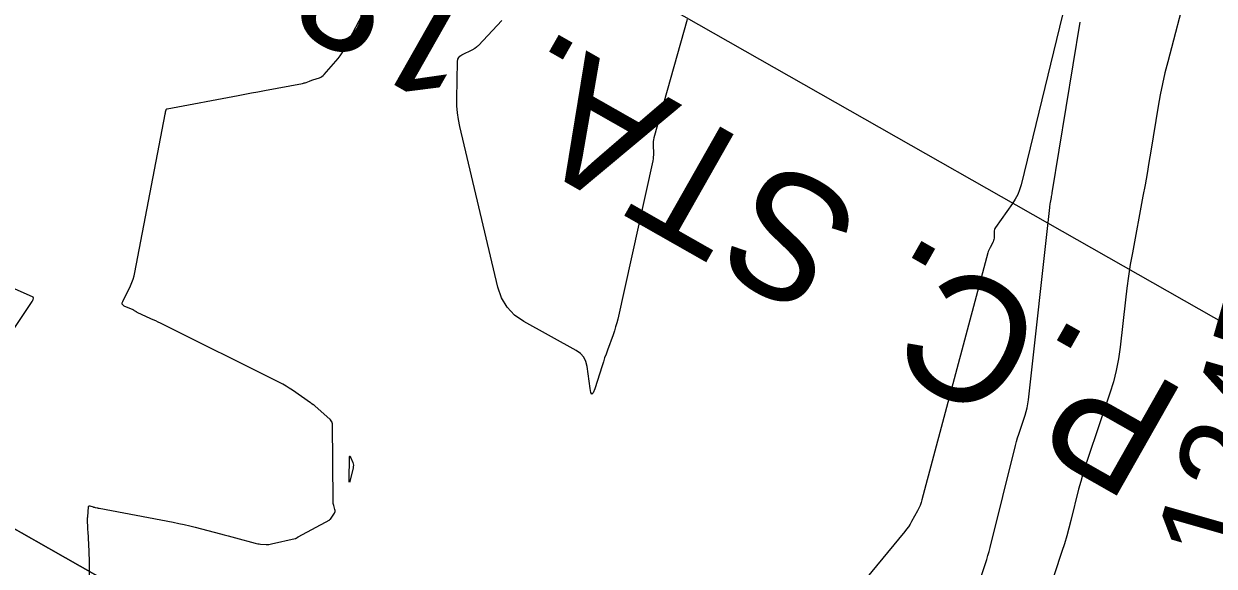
# Model space of a CAD drawing. Extents: x 658976 to 668721, y 639543 to 647196.
# Drawn here: x 662402.1 to 662478.5, y 643608.9 to 643643.7 of the extents above; entities that cross this region are included whole.
import ezdxf

# ---------------------------------------------------------------- set-up
doc = ezdxf.new("R2010")
doc.units = 0
for name, color, linetype in [('Ex_Contour Labels', 7, 'Continuous'), ('Ex_Minor Contours', 7, 'Continuous'), ('R_Ramp 15 Degree_Min Ls', 7, 'Continuous'), ('R_Ramp 20 Degree Des Ls Annot', 7, 'Continuous'), ('R_Ramp 20 Degree Existing Ramp', 7, 'Continuous')]:
    doc.layers.add(name, color=color, linetype=linetype)

msp = doc.modelspace()

# ---------------------------------------------------------------- linework, layer by layer
at = {"layer": 'Ex_Minor Contours'}
for points in [[(662476.722, 643645.887), (662475.498, 643641.229), (662475.32, 643640.522), (662475.16, 643639.81), (662475.017, 643639.095), (662474.89, 643638.376), (662474.416, 643635.495), (662474.296, 643634.775), (662474.172, 643634.055), (662474.043, 643633.337), (662473.911, 643632.619), (662473.231, 643628.978), (662473.098, 643628.229), (662472.979, 643627.479), (662472.875, 643626.726), (662472.785, 643625.971), (662472.451, 643622.948), (662472.348, 643622.197), (662472.203, 643621.455), (662472.019, 643620.722), (662471.794, 643619.997), (662470.37, 643615.816), (662470.208, 643615.326), (662470.058, 643614.833), (662469.917, 643614.338), (662469.787, 643613.839), (662469.287, 643611.838), (662469.157, 643611.339), (662469.019, 643610.843), (662468.871, 643610.349), (662468.714, 643609.858), (662467.271, 643605.485)], [(662406.235, 643600.379), (662406.337, 643608.935), (662406.338, 643609.171), (662406.335, 643609.407), (662406.328, 643609.643), (662406.317, 643609.879), (662406.249, 643611.14), (662406.245, 643611.218), (662406.241, 643611.296), (662406.238, 643611.374), (662406.235, 643611.452), (662406.223, 643611.764), (662406.221, 643611.843), (662406.221, 643611.921), (662406.224, 643611.999), (662406.229, 643612.076), (662406.277, 643612.701), (662406.285, 643612.739), (662406.304, 643612.763), (662406.333, 643612.772), (662406.372, 643612.766), (662406.572, 643612.709), (662406.603, 643612.7), (662406.635, 643612.691), (662406.667, 643612.683), (662406.699, 643612.675), (662406.827, 643612.644), (662406.859, 643612.637), (662406.891, 643612.63), (662406.923, 643612.623), (662406.955, 643612.617), (662411.716, 643611.72), (662412.071, 643611.65), (662412.425, 643611.574), (662412.777, 643611.492), (662413.128, 643611.404), (662414.75, 643610.983), (662414.989, 643610.921), (662415.229, 643610.858), (662415.468, 643610.794), (662415.707, 643610.729), (662416.969, 643610.386), (662417.056, 643610.365), (662417.143, 643610.348), (662417.231, 643610.336), (662417.319, 643610.328), (662417.675, 643610.306), (662417.764, 643610.304), (662417.852, 643610.308), (662417.94, 643610.318), (662418.027, 643610.335), (662419.541, 643610.681), (662419.558, 643610.686), (662419.576, 643610.692), (662419.592, 643610.699), (662419.608, 643610.708), (662419.671, 643610.747), (662419.687, 643610.757), (662419.703, 643610.767), (662419.719, 643610.776), (662419.735, 643610.785), (662421.752, 643611.885), (662421.757, 643611.888), (662421.761, 643611.891), (662421.765, 643611.894), (662421.768, 643611.898), (662421.785, 643611.919), (662421.791, 643611.927), (662421.794, 643611.931), (662422.054, 643612.303), (662422.084, 643612.358), (662422.1, 643612.415), (662422.102, 643612.475), (662422.089, 643612.536), (662422.01, 643612.787), (662421.993, 643612.85), (662421.98, 643612.914), (662421.972, 643612.979), (662421.969, 643613.044), (662421.921, 643618.048), (662421.919, 643618.074), (662421.914, 643618.1), (662421.905, 643618.125), (662421.893, 643618.148), (662421.812, 643618.283), (662421.809, 643618.288), (662421.806, 643618.293), (662421.796, 643618.303), (662421.79, 643618.309), (662420.787, 643619.184), (662420.766, 643619.201), (662420.745, 643619.219), (662420.723, 643619.236), (662420.701, 643619.253), (662420.613, 643619.319), (662420.591, 643619.335), (662420.569, 643619.352), (662420.547, 643619.367), (662420.524, 643619.383), (662419.364, 643620.178), (662419.161, 643620.312), (662418.953, 643620.439), (662418.741, 643620.559), (662418.526, 643620.671), (662410.895, 643624.468), (662410.743, 643624.543), (662410.591, 643624.617), (662410.438, 643624.69), (662410.285, 643624.762), (662409.412, 643625.171), (662409.389, 643625.183), (662409.367, 643625.194), (662409.344, 643625.207), (662409.322, 643625.22), (662409.236, 643625.275), (662409.214, 643625.288), (662409.191, 643625.3), (662409.168, 643625.312), (662409.145, 643625.323), (662408.579, 643625.574), (662408.496, 643625.626), (662408.45, 643625.692), (662408.443, 643625.772), (662408.474, 643625.865), (662408.977, 643626.879), (662409.07, 643627.084), (662409.149, 643627.293), (662409.213, 643627.508), (662409.263, 643627.727), (662411.2, 643637.874), (662411.206, 643637.908), (662411.213, 643637.941), (662411.22, 643637.974), (662411.227, 643638.007), (662411.256, 643638.14), (662411.266, 643638.169), (662411.283, 643638.193), (662411.307, 643638.209), (662411.337, 643638.218), (662415.875, 643639.069), (662416.3, 643639.148), (662416.725, 643639.228), (662417.149, 643639.307), (662417.574, 643639.386), (662420.01, 643639.838), (662420.067, 643639.849), (662420.122, 643639.864), (662420.178, 643639.881), (662420.232, 643639.9), (662420.449, 643639.983), (662420.503, 643640.004), (662420.557, 643640.023), (662420.612, 643640.043), (662420.667, 643640.061), (662421.091, 643640.202), (662421.177, 643640.237), (662421.256, 643640.281), (662421.328, 643640.336), (662421.394, 643640.401), (662422.152, 643641.257), (662422.294, 643641.426), (662422.425, 643641.604), (662422.546, 643641.788), (662422.655, 643641.98), (662424.227, 643644.928)], [(662468.828, 643644.576), (662468.562, 643643.446), (662466.097, 643633.345), (662466.002, 643633.023), (662465.878, 643632.714), (662465.725, 643632.418), (662465.543, 643632.136), (662464.459, 643630.613), (662464.418, 643630.545), (662464.389, 643630.474), (662464.373, 643630.399), (662464.368, 643630.32), (662464.374, 643629.997), (662464.371, 643629.918), (662464.357, 643629.841), (662464.334, 643629.766), (662464.3, 643629.694), (662464.103, 643629.331), (662464.06, 643629.246), (662464.022, 643629.158), (662463.99, 643629.069), (662463.962, 643628.977), (662459.739, 643613.164), (662459.683, 643612.978), (662459.616, 643612.796), (662459.538, 643612.62), (662459.449, 643612.447), (662459.07, 643611.767), (662458.971, 643611.599), (662458.866, 643611.437), (662458.753, 643611.279), (662458.632, 643611.126), (662450.364, 643601.107)], [(662444.672, 643643.929), (662442.548, 643636.347), (662442.52, 643636.228), (662442.501, 643636.108), (662442.492, 643635.986), (662442.492, 643635.864), (662442.513, 643635.371), (662442.514, 643635.248), (662442.507, 643635.126), (662442.492, 643635.005), (662442.47, 643634.884), (662440.221, 643624.744), (662440.16, 643624.488), (662440.09, 643624.234), (662440.012, 643623.983), (662439.925, 643623.735), (662439.561, 643622.746), (662439.472, 643622.498), (662439.385, 643622.249), (662439.301, 643621.999), (662439.22, 643621.749), (662438.749, 643620.261), (662438.651, 643620.014), (662438.569, 643619.936), (662438.501, 643620.027), (662438.448, 643620.287), (662438.265, 643621.696), (662438.186, 643622.024), (662438.042, 643622.306), (662437.831, 643622.544), (662437.555, 643622.736), (662434.205, 643624.582), (662433.604, 643624.993), (662433.126, 643625.496), (662432.769, 643626.092), (662432.534, 643626.78), (662430.094, 643637.077), (662430.005, 643637.515), (662429.944, 643637.955), (662429.911, 643638.399), (662429.906, 643638.846), (662429.956, 643641.246), (662429.974, 643641.38), (662430.025, 643641.495), (662430.107, 643641.589), (662430.221, 643641.663), (662430.935, 643642.016), (662430.967, 643642.033), (662430.998, 643642.051), (662431.028, 643642.07), (662431.058, 643642.09), (662431.176, 643642.173), (662431.204, 643642.195), (662431.232, 643642.218), (662431.258, 643642.242), (662431.284, 643642.268), (662432.79, 643643.86)], [(662463.473, 643608.066), (662463.81, 643609.086), (662463.891, 643609.341), (662463.968, 643609.598), (662464.04, 643609.857), (662464.108, 643610.116), (662465.738, 643616.641), (662465.802, 643616.886), (662465.871, 643617.13), (662465.946, 643617.373), (662466.025, 643617.614), (662466.352, 643618.575), (662466.427, 643618.816), (662466.489, 643619.061), (662466.537, 643619.309), (662466.572, 643619.559), (662467.932, 643631.893), (662467.941, 643631.971), (662467.952, 643632.05), (662467.965, 643632.128), (662467.978, 643632.207), (662468.037, 643632.519), (662468.051, 643632.597), (662468.065, 643632.675), (662468.079, 643632.753), (662468.092, 643632.832), (662469.889, 643643.766)], [(662397.204, 643628.606), (662402.678, 643626.176), (662402.702, 643626.161), (662402.717, 643626.142), (662402.725, 643626.118), (662402.723, 643626.09), (662402.702, 643625.969), (662402.695, 643625.939), (662402.685, 643625.91), (662402.673, 643625.883), (662402.657, 643625.856), (662397.576, 643618.278)]]:
    msp.add_lwpolyline(points, dxfattribs=at)
msp.add_lwpolyline([(662423.253, 643615.457), (662423.267, 643615.371), (662423.266, 643615.283), (662423.252, 643615.195), (662423.074, 643614.431), (662423.042, 643614.313), (662423.02, 643614.276), (662423.008, 643614.318), (662423.005, 643614.439), (662423.024, 643615.87), (662423.03, 643615.94), (662423.043, 643615.965), (662423.064, 643615.946), (662423.093, 643615.883), (662423.227, 643615.543)], close=True, dxfattribs=at)
at = {"layer": 'R_Ramp 15 Degree_Min Ls'}
msp.add_lwpolyline([(662541.428, 643531.873), (662454.466, 643581.245), (662367.503, 643630.616)], dxfattribs=at)
at = {"layer": 'R_Ramp 20 Degree Des Ls Annot'}
msp.add_lwpolyline([(662562.981, 643576.859), (662389.056, 643675.601)], dxfattribs=at)
at = {"layer": 'R_Ramp 20 Degree Existing Ramp'}
msp.add_lwpolyline([(662541.424, 643531.864), (662454.462, 643581.236), (662367.499, 643630.607)], dxfattribs=at)

# ---------------------------------------------------------------- texts
at = {"layer": 'Ex_Contour Labels'}
msp.add_text('1245', height=6, rotation=74.08958, dxfattribs=at).set_placement((662480.35, 643608.498))
at = {"layer": 'R_Ramp 15 Degree_Min Ls'}
msp.add_text('P.C. STA. 186+01.33', height=8, rotation=150.41509, dxfattribs=at).set_placement((662459.883, 643572.419))
at = {"layer": 'R_Ramp 20 Degree Des Ls Annot'}
msp.add_text('P.C. STA. 186+51.18', height=8, rotation=150.41509, dxfattribs=at).set_placement((662476.944, 643619.955))
at = {"layer": 'R_Ramp 20 Degree Existing Ramp'}
msp.add_text('P.C. STA. 186+01.31', height=8, rotation=150.41509, dxfattribs=at).set_placement((662458.235, 643573.344))

doc.saveas('drawing.dxf')
